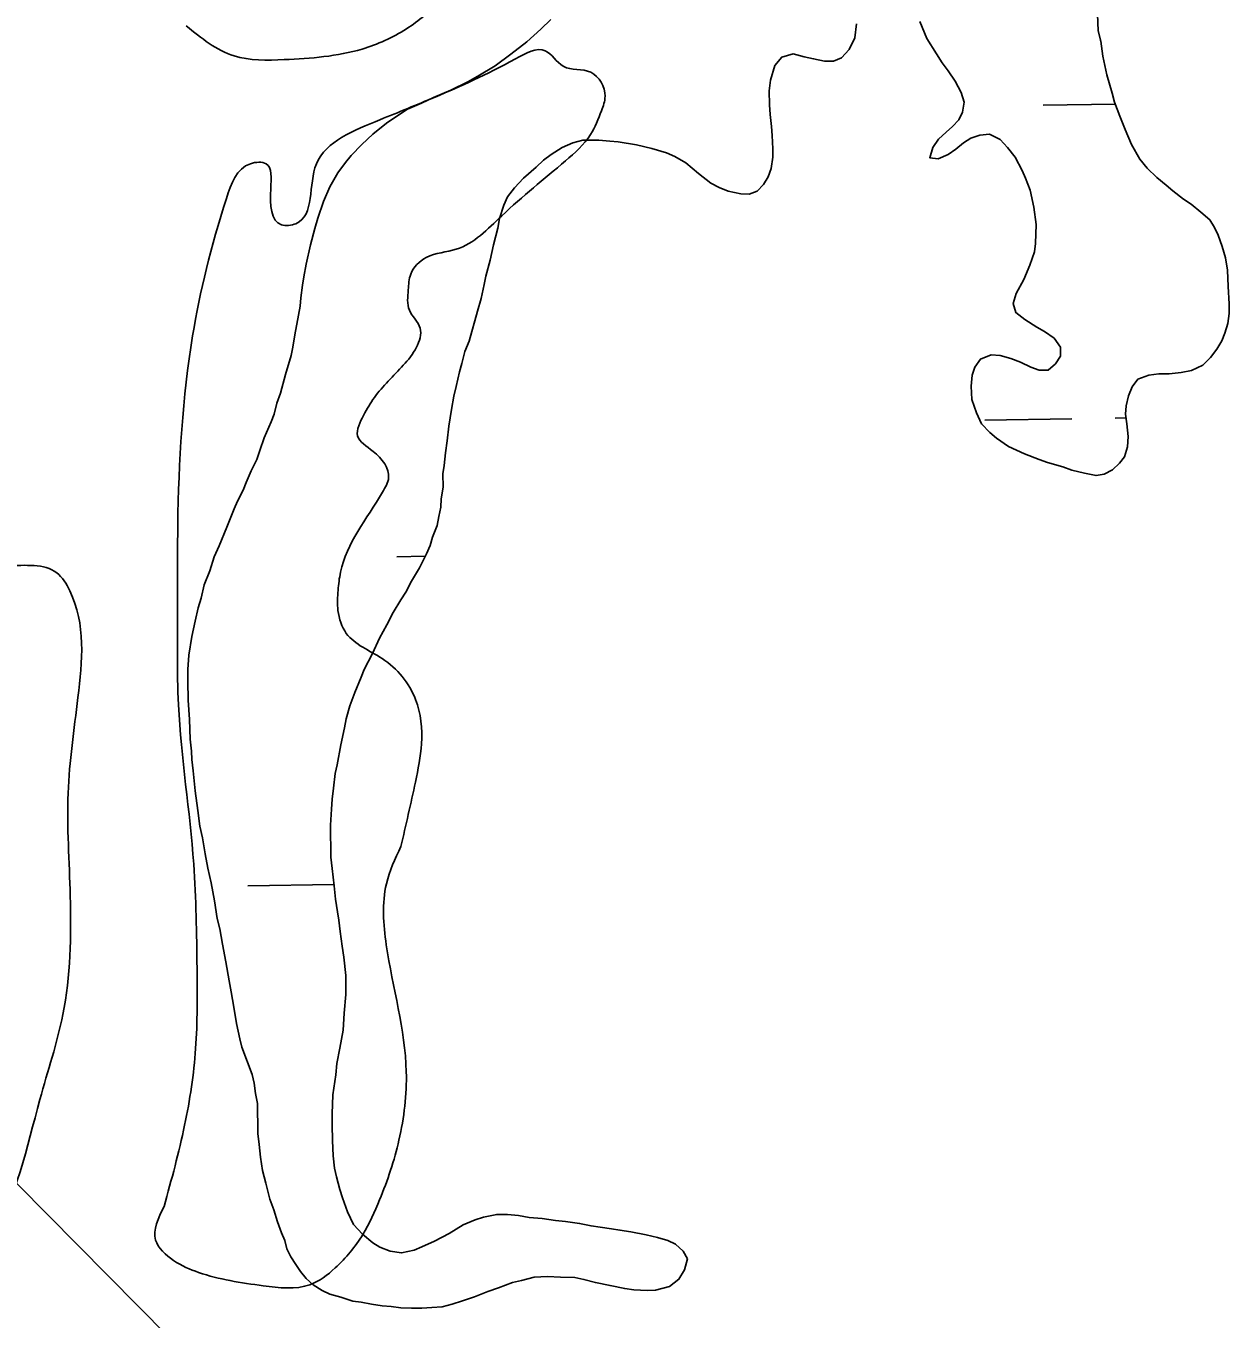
# Model space of a CAD drawing. Extents: x 3887375 to 3925618, y 296674 to 322633.
# Drawn here: x 3900871.2 to 3901313.7, y 311375.7 to 311851.2 of the extents above; entities that cross this region are included whole.
import ezdxf

# ---------------------------------------------------------------- set-up
doc = ezdxf.new("R2010")
doc.units = 0
doc.layers.add('V-RIVR-EDGE', color=7, linetype='Continuous')
doc.layers.add('V-WETL-SWMP', color=7, linetype='Continuous')

msp = doc.modelspace()

# ---------------------------------------------------------------- linework, layer by layer
at = {"layer": 'V-RIVR-EDGE'}
for points in [[(3901033.27, 311887.99), (3901023.07, 311860.71), (3901011.16, 311850.17), (3900994.85, 311842.73), (3900966.22, 311838.84), (3900947.73, 311840.2), (3900930.14, 311851.26)], [(3900922.02, 311417.13), (3900929.58, 311447.05), (3900933.62, 311475.22), (3900934.13, 311504.72), (3900932.9, 311543.03), (3900927.32, 311601.61), (3900926.98, 311638.59), (3900927.05, 311667.65), (3900932.5, 311737.21), (3900944.96, 311787.81), (3900953.79, 311800.56), (3900959.52, 311800.55), (3900961.26, 311791.3), (3900965.19, 311778.08), (3900970.47, 311778.5), (3900978.01, 311800.5), (3900987.28, 311810.17), (3901001.39, 311816.74), (3901021.66, 311825.05), (3901051.2, 311839.07), (3901062.21, 311842.12), (3901068.8, 311836.38), (3901078.93, 311834.16), (3901084.19, 311825.34), (3901082.85, 311820.06), (3901078.87, 311811.26), (3901069.6, 311801.6), (3901046.21, 311781.4), (3901029.45, 311769.11), (3901018.43, 311766.06), (3901012.7, 311759.91), (3901011.8, 311754.19), (3901012.22, 311746.7), (3901016.17, 311740.08), (3901014.83, 311733.04), (3901009.97, 311726.45), (3900999.37, 311714.59), (3900995.4, 311707.99), (3900993.18, 311700.51), (3900998.88, 311694.78), (3901004.59, 311685.07), (3901002.37, 311679.8), (3900986.89, 311650.33), (3900985.99, 311643.73), (3900985.97, 311636.25), (3900989.03, 311627.87), (3901002.22, 311618.59), (3901014.51, 311603.59), (3901016.67, 311587.3), (3901014.44, 311573.21), (3901009.09, 311549.45)], [(3900358.04, 311618.87), (3900345.77, 311640.91), (3900333.47, 311654.15), (3900323.38, 311666.5), (3900322.51, 311673.11), (3900330.01, 311679.26), (3900336.18, 311679.68), (3900344.53, 311675.26), (3900354.21, 311670.39), (3900363.89, 311666.4), (3900388.1, 311665.46), (3900405.26, 311661.9), (3900416.27, 311661.87), (3900427.28, 311661.84), (3900446.21, 311660.92), (3900457.22, 311660.89), (3900472.19, 311663.05), (3900483.63, 311658.62), (3900496.82, 311649.34), (3900506.47, 311636.99), (3900513.92, 311622.44), (3900513.9, 311612.76), (3900512.98, 311596.91), (3900514.28, 311586.78), (3900522.19, 311582.35), (3900542.84, 311565.13), (3900544.13, 311551.92), (3900544.54, 311537.83), (3900546.7, 311524.17), (3900559.86, 311501.24), (3900590.18, 311476.95), (3900616.98, 311454.87), (3900628.83, 311437.23), (3900642.43, 311416.5), (3900647.26, 311414.29), (3900656.07, 311413.38), (3900669.7, 311404.98), (3900685.06, 311386.89), (3900693.83, 311370.58), (3900698.67, 311369.69), (3900720.71, 311379.76), (3900737.03, 311391.17), (3900746.3, 311399.51), (3900750.26, 311399.5), (3900758.17, 311392.44), (3900768.74, 311395.05), (3900774.49, 311404.72), (3900775.84, 311417.93), (3900779.4, 311431.13), (3900788.23, 311440.36), (3900802.33, 311445.6), (3900808.52, 311453.96), (3900815.6, 311471.11), (3900816.09, 311488.28), (3900814.8, 311503.7), (3900808.23, 311516.92), (3900799.44, 311523.99), (3900783.6, 311529.31), (3900774.37, 311535.06), (3900768.69, 311552.68), (3900764.77, 311570.75), (3900761.72, 311582.2), (3900766.6, 311597.16), (3900778.56, 311625.31), (3900787.39, 311636.3), (3900795.76, 311638.92), (3900812.93, 311636.67), (3900829.67, 311639.27), (3900839.81, 311646.29), (3900850.84, 311652.43), (3900864.49, 311652.84), (3900882.53, 311650.15), (3900887.36, 311643.53), (3900890.34, 311604.34), (3900886.74, 311569.12), (3900887.52, 311531.25), (3900884.77, 311487.67), (3900876.33, 311456.43), (3900857.71, 311405.84), (3900840.49, 311387.83)], [(3901009.09, 311549.45), (3901003.78, 311535.81), (3901003.72, 311513.36), (3901011.09, 311466.66), (3901008.39, 311441.57), (3901001.29, 311419.57), (3900995.09, 311406.82), (3900984.93, 311394.52), (3900975.67, 311388.38), (3900958.5, 311387.98), (3900934.73, 311392.88), (3900925.5, 311397.31), (3900918.91, 311404.81), (3900922.02, 311417.13)]]:
    msp.add_spline(points, degree=3, dxfattribs=at)
at = {"layer": 'V-WETL-SWMP'}
for p, q in [((3901245.22, 311822.03), (3901271.84, 311822.48)), ((3901223.8, 311706.21), (3901255.79, 311706.76)), ((3901271.79, 311707.03), (3901275.73, 311707.1)), ((3901007.56, 311656.06), (3901018.04, 311656.24)), ((3900952.79, 311535.03), (3900984.51, 311535.58))]:
    msp.add_line(p, q, dxfattribs=at)
for points in [[(3900934.44, 311562.77), (3900933.45, 311570.02), (3900932.69, 311577.28), (3900932.18, 311581.49), (3900932.16, 311584.54), (3900931.65, 311588.99), (3900931.36, 311596.25), (3900930.83, 311603.27), (3900930.78, 311610.3), (3900930.74, 311614.52), (3900931.17, 311619.91), (3900932.28, 311626.71), (3900933.41, 311632.34), (3900934.54, 311637.27), (3900935.68, 311640.79), (3900936.81, 311645.72), (3900938.88, 311650.89), (3900940.48, 311656.06), (3900942.32, 311660.06), (3900945.08, 311666.88), (3900947.83, 311673.69), (3900948.98, 311676.51), (3900951.06, 311680.51), (3900952.21, 311683.33), (3900954.05, 311687.57), (3900956.12, 311691.8), (3900957.27, 311695.09), (3900958.87, 311699.79), (3900961.4, 311705.66), (3900962.55, 311708.48), (3900963.45, 311712.47), (3900964.83, 311716.23), (3900966.65, 311723.04), (3900968.7, 311730.09), (3900969.37, 311733.14), (3900970.04, 311737.6), (3900971.39, 311744.87), (3900972.06, 311748.16), (3900972.27, 311751.2), (3900972.94, 311755.89), (3900973.38, 311758.94), (3900974.28, 311763.64), (3900975.86, 311770.68), (3900977.46, 311776.78), (3900978.6, 311780.54), (3900980.66, 311786.65), (3900982.95, 311792.05), (3900985.96, 311797.23), (3900988.74, 311801), (3900990.83, 311803.6), (3900994.78, 311807.61), (3900998.73, 311811.39), (3901003.85, 311815.42), (3901008.74, 311818.74), (3901011.54, 311820.63), (3901016.68, 311822.78), (3901021.11, 311824.93), (3901027.41, 311827.55), (3901033.71, 311830.65), (3901037.45, 311832.79), (3901043.74, 311836.59), (3901049.56, 311840.85), (3901055.38, 311845.35), (3901060.5, 311850.08), (3901064.22, 311853.62)], [(3901176.69, 311851.96), (3901176.02, 311846.8), (3901173.95, 311842.57), (3901171.16, 311839.5), (3901168.13, 311838.3), (3901164.85, 311838.28), (3901160.86, 311839.18), (3901157.34, 311839.85), (3901153.35, 311840.99), (3901149.14, 311839.79), (3901146.59, 311836.72), (3901144.99, 311831.32), (3901144.55, 311827.33), (3901144.6, 311822.18), (3901144.86, 311818.67), (3901145.36, 311814.22), (3901145.62, 311810.94), (3901145.9, 311806.03), (3901145.92, 311802.98), (3901145.25, 311798.76), (3901144.11, 311795.7), (3901142.49, 311792.88), (3901140.17, 311790.52), (3901137.13, 311789.32), (3901134.08, 311789.53), (3901129.39, 311790.43), (3901126.1, 311791.81), (3901123.04, 311793.42), (3901118.56, 311796.9), (3901113.84, 311800.85), (3901109.84, 311803.16)], [(3901225.7, 311701.72), (3901222.62, 311704.97), (3901220.72, 311708.94), (3901219.04, 311713.84), (3901218.76, 311718.76), (3901219.2, 311722.75), (3901220.11, 311725.8), (3901222.2, 311728.63), (3901226.17, 311730.3), (3901229.45, 311730.09), (3901233.44, 311728.95), (3901236.97, 311727.58), (3901240.73, 311725.73), (3901243.79, 311724.59), (3901247.06, 311724.61), (3901249.86, 311726.98), (3901251.71, 311729.8), (3901251.68, 311733.09), (3901249.31, 311736.35), (3901245.78, 311738.89), (3901242.95, 311740.51), (3901238.48, 311743.29), (3901235.18, 311745.84), (3901234.21, 311749.11), (3901235.36, 311752.87), (3901238.12, 311758.04), (3901240.43, 311763.22), (3901242.03, 311768.15), (3901242.47, 311771.2), (3901242.65, 311778.23), (3901241.89, 311784.55), (3901240.44, 311790.86), (3901238.76, 311795.3), (3901237.57, 311798.1), (3901234.95, 311803), (3901232.11, 311806.49), (3901229.51, 311809.51), (3901225.51, 311811.36), (3901222, 311811.09), (3901218.73, 311809.9), (3901215.93, 311808.23), (3901213.14, 311805.87), (3901210.34, 311803.97), (3901206.61, 311802.3), (3901203.56, 311802.74), (3901204.7, 311806.5), (3901206.78, 311809.56), (3901209.57, 311812.16), (3901211.9, 311814.29), (3901214.22, 311816.65), (3901215.6, 311819.48), (3901216.28, 311823.23), (3901215.08, 311826.73), (3901212.94, 311830.93), (3901210.33, 311834.66), (3901208.19, 311837.69), (3901206.06, 311840.95), (3901202.5, 311846.55), (3901199.87, 311852.85)], [(3901265.21, 311855.49), (3901265.5, 311849.4), (3901266.46, 311845.66), (3901267.21, 311840.04), (3901268.67, 311833.26), (3901270.6, 311826.48), (3901271.57, 311823.21), (3901273.48, 311818.07), (3901275.4, 311813.17), (3901277.79, 311807.56), (3901280.87, 311802.2), (3901283.48, 311798.94), (3901287.02, 311795.46), (3901290.56, 311792.67), (3901292.92, 311790.58), (3901296.92, 311787.57), (3901299.75, 311785.72), (3901303.29, 311782.7), (3901306.59, 311779.92), (3901308.25, 311777.12), (3901309.68, 311774.32), (3901311.12, 311770.11), (3901312.33, 311765.91), (3901313.07, 311761.46), (3901313.35, 311755.37), (3901313.64, 311749.05), (3901313.66, 311745.54), (3901313.23, 311741.78), (3901312.08, 311738.26), (3901310.94, 311735.44), (3901309.08, 311732.38), (3901306.77, 311729.31), (3901303.98, 311726.48), (3901299.78, 311724.57), (3901296.04, 311723.84), (3901291.59, 311723.33), (3901287.84, 311723.3), (3901284.1, 311722.8), (3901280.12, 311721.37), (3901278.04, 311718.54), (3901276.66, 311715.25), (3901275.75, 311711.49), (3901275.54, 311708.45), (3901276.04, 311704.93), (3901276.55, 311700.25), (3901276.34, 311696.5), (3901275.2, 311692.74), (3901273.35, 311690.39), (3901270.79, 311688.02), (3901267.76, 311686.36), (3901264.71, 311685.87), (3901260.49, 311686.77), (3901255.8, 311687.9), (3901252.51, 311689.05), (3901246.87, 311690.64), (3901243.82, 311691.79), (3901238.41, 311693.85), (3901232.53, 311696.62), (3901228.06, 311699.63), (3901225.7, 311701.72)], [(3901109.84, 311803.16), (3901106.79, 311804.54), (3901101.39, 311806.13), (3901095.75, 311807.49), (3901088.95, 311808.61), (3901085.9, 311808.82), (3901081.91, 311809.26), (3901076.06, 311809.21), (3901072.32, 311808.24), (3901068.35, 311806.57), (3901064.39, 311803.96), (3901061.59, 311801.83), (3901058.8, 311799.23), (3901054.15, 311795.21), (3901050.9, 311791.67), (3901048.35, 311788.37), (3901046.97, 311785.31), (3901045.37, 311780.38), (3901044.69, 311776.86), (3901043.1, 311770.75), (3901041.98, 311765.12), (3901040.38, 311759.25), (3901039.71, 311756.2), (3901038.58, 311751.04), (3901037.21, 311746.34), (3901036.3, 311742.82), (3901035.16, 311738.83), (3901034.25, 311735.3), (3901032.64, 311731.54), (3901031.51, 311727.08), (3901030.6, 311724.03), (3901029.47, 311718.63), (3901028.56, 311715.11), (3901027.66, 311710.18), (3901026.77, 311704.09), (3901026.12, 311698.69), (3901025.45, 311694.23), (3901025.02, 311689.55), (3901024.57, 311686.5), (3901024.61, 311681.58), (3901023.95, 311677.35), (3901023.74, 311674.31), (3901023.06, 311670.79), (3901022.39, 311667.5), (3901020.78, 311663.27), (3901019.87, 311660.22), (3901018.49, 311657.16), (3901015.95, 311651.99), (3901012.95, 311647.04), (3901010.87, 311643.04), (3901009.02, 311640.22), (3901006.25, 311635.51), (3901003.94, 311631.04), (3901001.17, 311626.1), (3900998.64, 311620.45), (3900995.64, 311614.57), (3900994.49, 311611.75), (3900992.19, 311606.11), (3900990.36, 311601.18), (3900988.99, 311596.48), (3900988.31, 311593.19), (3900986.96, 311586.86), (3900985.61, 311579.58), (3900984.94, 311576.3), (3900984.28, 311570.9), (3900983.84, 311566.92), (3900983.64, 311563.17), (3900983.22, 311557.31), (3900983.24, 311554.03), (3900983.29, 311548.87), (3900983.31, 311545.59), (3900983.81, 311541.38), (3900984.57, 311535.06), (3900985.08, 311530.15), (3900985.82, 311525.47), (3900986.31, 311522.42), (3900986.81, 311518.21), (3900987.56, 311512.83), (3900988.06, 311508.85), (3900988.82, 311502.06), (3900988.88, 311495.04), (3900988.23, 311488.24), (3900987.81, 311481.91), (3900986.69, 311475.34), (3900985.57, 311469.71), (3900985.13, 311465.49), (3900984.02, 311458.21), (3900983.84, 311451.18), (3900983.88, 311447.2), (3900983.92, 311441.35), (3900984.2, 311435.73), (3900984.71, 311431.28), (3900985.44, 311428), (3900986.65, 311423.33), (3900987.61, 311420.29), (3900989.52, 311415.15), (3900991.67, 311410.48), (3900994.98, 311407), (3900998.75, 311403.75), (3901001.34, 311402.13), (3901005.1, 311400.75)], [(3901005.1, 311400.75), (3901009.33, 311400.08), (3901014, 311401.06), (3901016.8, 311402.25), (3901021.47, 311404.4), (3901026.84, 311407.25), (3901031.97, 311410.34), (3901036.4, 311412.25), (3901039.44, 311413.21), (3901044.35, 311414.19), (3901048.33, 311414.22), (3901052.32, 311413.79), (3901056.31, 311413.12), (3901061, 311412.68), (3901065.92, 311412.02), (3901069.68, 311411.58), (3901074.83, 311410.92), (3901079.06, 311410.02), (3901082.34, 311409.58), (3901086.56, 311408.91), (3901089.61, 311408.47), (3901093.6, 311407.79), (3901099.23, 311406.67), (3901103.46, 311405.77), (3901107.22, 311404.63), (3901110.04, 311403.24), (3901112.87, 311400.69), (3901114.53, 311397.89), (3901113.4, 311393.9), (3901111.31, 311390.37), (3901107.82, 311387.76), (3901102.68, 311386.32), (3901099.63, 311386.29), (3901094.71, 311386.48), (3901091.43, 311386.93), (3901086.03, 311388.05), (3901080.63, 311389.18), (3901076.41, 311390.32), (3901073.12, 311391), (3901067.73, 311391.19), (3901063.04, 311391.38), (3901058.13, 311391.11), (3901053.45, 311389.9), (3901050.18, 311389.17), (3901045.04, 311387.25), (3901041.07, 311385.82), (3901036.16, 311383.9), (3901031.72, 311382.46), (3901027.98, 311381.26), (3901024.25, 311380.29), (3901020.5, 311380.03), (3901016.75, 311379.76), (3901013, 311379.73), (3901009.02, 311379.93), (3901005.5, 311380.37), (3901002.22, 311380.58), (3900998.23, 311381.25), (3900994.48, 311381.92), (3900991.43, 311382.37), (3900986.97, 311383.74), (3900982.97, 311384.88), (3900980.15, 311386.26), (3900976.85, 311388.34), (3900974.26, 311390.66), (3900972.13, 311393.22), (3900970.47, 311395.79), (3900968.57, 311398.58), (3900967.14, 311401.62), (3900966.42, 311404.66), (3900965.22, 311407.46), (3900963.78, 311411.43), (3900962.34, 311415.87), (3900960.9, 311419.84), (3900959.45, 311425.68), (3900958.24, 311430.36), (3900957.5, 311435.27), (3900956.99, 311439.96), (3900956.49, 311443.93), (3900956.46, 311447.92), (3900956.43, 311451.43), (3900956.4, 311454.95), (3900955.67, 311458.69), (3900955.17, 311462.43), (3900954.44, 311465.71), (3900950.61, 311475.75), (3900949.88, 311478.79), (3900948.67, 311484.4), (3900947.68, 311490.48), (3900946.7, 311496.1), (3900945.96, 311500.08), (3900944.73, 311507.09), (3900943.51, 311513.64), (3900942.53, 311519.26), (3900941.56, 311523), (3900940.57, 311529.55), (3900939.34, 311536.1), (3900938.13, 311541.48), (3900937.15, 311546.86), (3900936.16, 311552.71), (3900935.19, 311556.92), (3900934.44, 311562.77)], [(3900834.77, 311458.89), (3900934.67, 311358)]]:
    msp.add_lwpolyline(points, dxfattribs=at)
msp.add_arc((3901239.97, 311822.41), 35.25, 41.2559, 41.7552, dxfattribs=at)

doc.saveas('drawing.dxf')
